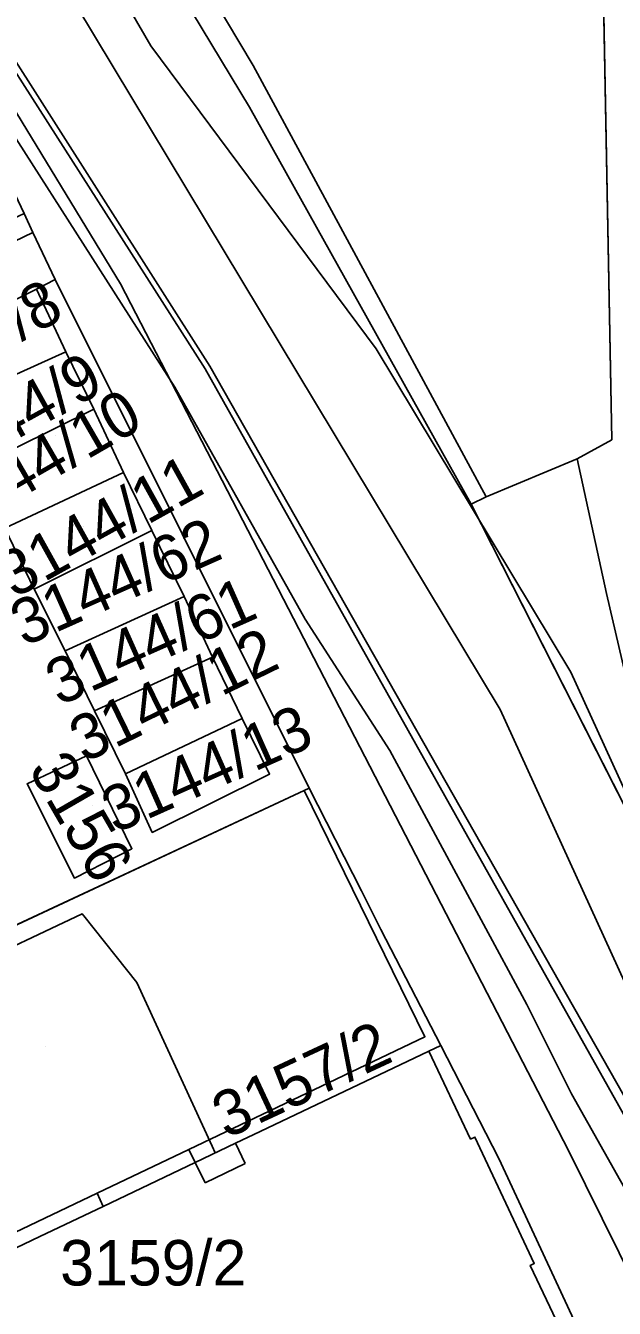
# Model space of a CAD drawing. Extents: x -264070 to -262271, y -1238894 to -1238141.
# Drawn here: x -262978.1 to -262952.2, y -1238467.1 to -1238410.7 of the extents above; entities that cross this region are included whole.
import ezdxf

# ---------------------------------------------------------------- set-up
doc = ezdxf.new("R2010")
doc.units = 0
for name, color, linetype in [('body_kn', 7, 'Continuous'), ('kladpar_druhypozemkov', 7, 'Continuous'), ('kladpar_hranice', 7, 'Continuous'), ('kladpar_parcelnecisla', 7, 'Continuous'), ('kladpar_plochy', 7, 'Continuous'), ('tarchy_linie', 7, 'Continuous'), ('zappar_hrandruhpozemk', 7, 'Continuous')]:
    doc.layers.add(name, color=color, linetype=linetype)

msp = doc.modelspace()

# ---------------------------------------------------------------- linework, layer by layer
at = {"layer": 'body_kn'}
for p, q in [((-262972.59, -1238411.61), (-262972.59, -1238411.61)), ((-262968.09, -1238412.47), (-262968.09, -1238412.47)), ((-262968.26, -1238414.31), (-262968.26, -1238414.31)), ((-262977.77, -1238419.82), (-262977.77, -1238419.82)), ((-262976.8, -1238421.88), (-262976.8, -1238421.88)), ((-262977.62, -1238422.31), (-262977.62, -1238422.31)), ((-262977.62, -1238422.31), (-262977.62, -1238422.31)), ((-262973.93, -1238422.08), (-262973.93, -1238422.08)), ((-262976.32, -1238425.06), (-262976.32, -1238425.06)), ((-262976.32, -1238425.06), (-262976.32, -1238425.06)), ((-262962.69, -1238424.93), (-262962.69, -1238424.93)), ((-262970.2, -1238425.82), (-262970.2, -1238425.82)), ((-262970, -1238425.7), (-262970, -1238425.7)), ((-262971.53, -1238426.62), (-262971.53, -1238426.62)), ((-262975.1, -1238427.59), (-262975.1, -1238427.59)), ((-262975.1, -1238427.59), (-262975.1, -1238427.59)), ((-262952.34, -1238428.93), (-262952.34, -1238428.93)), ((-262953.86, -1238429.77), (-262953.86, -1238429.77)), ((-262953.86, -1238429.77), (-262953.86, -1238429.77)), ((-262973.79, -1238430.37), (-262973.79, -1238430.37)), ((-262973.79, -1238430.37), (-262973.79, -1238430.37)), ((-262957.85, -1238431.45), (-262957.85, -1238431.45)), ((-262958.52, -1238431.77), (-262958.52, -1238431.77)), ((-262958.52, -1238431.77), (-262958.52, -1238431.77)), ((-262972.54, -1238432.93), (-262972.54, -1238432.93)), ((-262972.54, -1238432.93), (-262972.54, -1238432.93)), ((-262977.72, -1238435.51), (-262977.72, -1238435.51)), ((-262971.12, -1238435.83), (-262971.12, -1238435.83)), ((-262971.12, -1238435.83), (-262971.12, -1238435.83)), ((-262952.57, -1238435.69), (-262952.57, -1238435.69)), ((-262965.81, -1238436.82), (-262965.81, -1238436.82)), ((-262976.36, -1238438.21), (-262976.36, -1238438.21)), ((-262969.88, -1238438.49), (-262969.88, -1238438.49)), ((-262969.88, -1238438.49), (-262969.88, -1238438.49)), ((-262954.14, -1238439.16), (-262954.14, -1238439.16)), ((-262975.07, -1238440.85), (-262975.07, -1238440.85)), ((-262968.58, -1238441.19), (-262968.58, -1238441.19)), ((-262968.58, -1238441.19), (-262968.58, -1238441.19)), ((-262957.24, -1238440.79), (-262957.24, -1238440.79)), ((-262975.41, -1238442.84), (-262975.41, -1238442.84)), ((-262975.41, -1238442.84), (-262975.41, -1238442.84)), ((-262962.09, -1238442.6), (-262962.09, -1238442.6)), ((-262978.03, -1238444.06), (-262978.03, -1238444.06)), ((-262973.71, -1238443.62), (-262973.71, -1238443.62)), ((-262967.37, -1238443.64), (-262967.37, -1238443.64)), ((-262965.85, -1238444.36), (-262965.85, -1238444.36)), ((-262965.64, -1238444.26), (-262965.64, -1238444.26)), ((-262972.53, -1238446.2), (-262972.53, -1238446.2)), ((-262973.42, -1238446.92), (-262973.42, -1238446.92)), ((-262975.95, -1238448.21), (-262975.95, -1238448.21)), ((-262963.34, -1238448.77), (-262963.34, -1238448.77)), ((-262975.61, -1238449.78), (-262975.61, -1238449.78)), ((-262975.53, -1238449.87), (-262975.53, -1238449.87)), ((-262962.48, -1238450.48), (-262962.48, -1238450.48)), ((-262973.21, -1238452.81), (-262973.21, -1238452.81)), ((-262956.07, -1238453.77), (-262956.07, -1238453.77)), ((-262960.55, -1238455.19), (-262960.55, -1238455.19)), ((-262960.38, -1238455.82), (-262960.38, -1238455.82)), ((-262959.85, -1238455.57), (-262959.85, -1238455.57)), ((-262959.85, -1238455.57), (-262959.85, -1238455.57)), ((-262954.1, -1238457.7), (-262954.1, -1238457.7)), ((-262968.87, -1238459.87), (-262968.87, -1238459.87)), ((-262968.87, -1238459.87), (-262968.87, -1238459.87)), ((-262967.78, -1238459.35), (-262967.78, -1238459.35)), ((-262958.54, -1238459.69), (-262958.54, -1238459.69)), ((-262958.35, -1238459.6), (-262958.35, -1238459.6)), ((-262970.92, -1238460.15), (-262970.92, -1238460.15)), ((-262970.92, -1238460.15), (-262970.92, -1238460.15)), ((-262969.9, -1238460), (-262969.9, -1238460)), ((-262969.76, -1238460.29), (-262969.76, -1238460.29)), ((-262954.23, -1238460.19), (-262954.23, -1238460.19)), ((-262970.64, -1238460.72), (-262970.64, -1238460.72)), ((-262970.64, -1238460.72), (-262970.64, -1238460.72)), ((-262968.44, -1238460.76), (-262968.44, -1238460.76)), ((-262957.3, -1238460.54), (-262957.3, -1238460.54)), ((-262974.95, -1238462.07), (-262974.95, -1238462.07)), ((-262974.95, -1238462.07), (-262974.95, -1238462.07)), ((-262970.21, -1238461.61), (-262970.21, -1238461.61)), ((-262974.68, -1238462.65), (-262974.68, -1238462.65)), ((-262974.68, -1238462.65), (-262974.68, -1238462.65)), ((-262977.47, -1238463.98), (-262977.47, -1238463.98)), ((-262955.92, -1238465.25), (-262955.92, -1238465.25)), ((-262955.74, -1238465.16), (-262955.74, -1238465.16))]:
    msp.add_line(p, q, dxfattribs=at)
at = {"layer": 'kladpar_druhypozemkov'}
for p, q in [((-262976.77, -1238428.76), (-262976.77, -1238428.76)), ((-262975.56, -1238432.77), (-262975.56, -1238432.77)), ((-262974.21, -1238434.2), (-262974.21, -1238434.2)), ((-262972.65, -1238437.02), (-262972.65, -1238437.02)), ((-262971.52, -1238439.61), (-262971.52, -1238439.61)), ((-262970.42, -1238443.17), (-262970.42, -1238443.17)), ((-262975.16, -1238445), (-262975.16, -1238445)), ((-262977.2, -1238455.62), (-262977.2, -1238455.62)), ((-262969.16, -1238460.02), (-262969.16, -1238460.02)), ((-262971.5, -1238463.85), (-262971.5, -1238463.85))]:
    msp.add_line(p, q, dxfattribs=at)
at = {"layer": 'kladpar_hranice'}
for points in [[(-262938.08, -1238472.48), (-262944.09, -1238459.15), (-262946.12, -1238456.17), (-262958.52, -1238431.77), (-262957.85, -1238431.45), (-262953.86, -1238429.77), (-262952.34, -1238428.93), (-262952.76, -1238406.47), (-262952.55, -1238394.64), (-262952.41, -1238386.72), (-262952.37, -1238384.66), (-262951.84, -1238381.85), (-262948.94, -1238366.42), (-262944.5, -1238346.95), (-262942.49, -1238340.81), (-262938.85, -1238330.13), (-262935.17, -1238320.85), (-262926.88, -1238292.79), (-262923.23, -1238282.93), (-262919.35, -1238266.96), (-262916.31, -1238256.88), (-262915.44, -1238253.09), (-262898.67, -1238252.06)], [(-262953.6, -1238468.49), (-262957.3, -1238460.54), (-262959.85, -1238455.57), (-262962.48, -1238450.48), (-262963.34, -1238448.77), (-262965.64, -1238444.26), (-262976.8, -1238421.88), (-262977.77, -1238419.82), (-262978.15, -1238418.98), (-262982.34, -1238410.16), (-262990.33, -1238397.74), (-262993.04, -1238393.3), (-263003.57, -1238377.09), (-263013.81, -1238360.11), (-263015.19, -1238357.84), (-263025.58, -1238340.99), (-263027.64, -1238337.51), (-263031.71, -1238330.94), (-263043.08, -1238311.28)], [(-262951.84, -1238381.85), (-262952.37, -1238384.66), (-262952.41, -1238386.72), (-262952.55, -1238394.64), (-262952.76, -1238406.47), (-262952.34, -1238428.93), (-262953.86, -1238429.77), (-262957.85, -1238431.45), (-262968.09, -1238412.47), (-262980.46, -1238391.76), (-263001.91, -1238356.1), (-262986.84, -1238347.85), (-262986.56, -1238347.69), (-262985.79, -1238349.18), (-262985.19, -1238350.59), (-262968, -1238384.43), (-262966.63, -1238383.67), (-262962.62, -1238381.45), (-262956.19, -1238377.89), (-262953.25, -1238376.26), (-262952.73, -1238378.57), (-262951.84, -1238381.85)], [(-263001.91, -1238356.1), (-262980.46, -1238391.76), (-262968.09, -1238412.47), (-262957.85, -1238431.45), (-262958.52, -1238431.77), (-262946.12, -1238456.17), (-262944.09, -1238459.15), (-262938.08, -1238472.48), (-262924.76, -1238500.02), (-262919.42, -1238511.83), (-262907.79, -1238536.85)], [(-262978.66, -1238419.21), (-262978.15, -1238418.98), (-262977.77, -1238419.82), (-262988.12, -1238424.8), (-262988.52, -1238423.98), (-262985.08, -1238422.31), (-262978.66, -1238419.21)], [(-262996.91, -1238425.79), (-262996.19, -1238427.56), (-262995.24, -1238427.1), (-262989.78, -1238424.56), (-262988.52, -1238423.98), (-262988.12, -1238424.8), (-262977.77, -1238419.82), (-262976.8, -1238421.88), (-262977.62, -1238422.31), (-262982.86, -1238424.92), (-263001.23, -1238434.08), (-263002.5, -1238434.68), (-263007.63, -1238425.39), (-263003.51, -1238423.26), (-263002.41, -1238425.61), (-263001.45, -1238427.72), (-262996.91, -1238425.79)], [(-262979.01, -1238432.82), (-262977.72, -1238435.51), (-262976.36, -1238438.21), (-262975.07, -1238440.85), (-262973.71, -1238443.62), (-262972.53, -1238446.2), (-262967.37, -1238443.64), (-262968.58, -1238441.19), (-262969.88, -1238438.49), (-262971.12, -1238435.83), (-262972.54, -1238432.93), (-262973.79, -1238430.37), (-262975.1, -1238427.59), (-262976.32, -1238425.06), (-262977.62, -1238422.31), (-262976.8, -1238421.88), (-262965.64, -1238444.26), (-262965.85, -1238444.36), (-262980.86, -1238451.37)], [(-262977.62, -1238422.31), (-262976.32, -1238425.06), (-262981.58, -1238427.44), (-262982.86, -1238424.92), (-262977.62, -1238422.31)], [(-262976.32, -1238425.06), (-262975.1, -1238427.59), (-262980.28, -1238430.15), (-262981.58, -1238427.44), (-262976.32, -1238425.06)], [(-262975.1, -1238427.59), (-262973.79, -1238430.37), (-262979.01, -1238432.82), (-262980.28, -1238430.15), (-262975.1, -1238427.59)], [(-262973.79, -1238430.37), (-262972.54, -1238432.93), (-262977.72, -1238435.51), (-262979.01, -1238432.82), (-262973.79, -1238430.37)], [(-262972.54, -1238432.93), (-262971.12, -1238435.83), (-262976.36, -1238438.21), (-262977.72, -1238435.51), (-262972.54, -1238432.93)], [(-262971.12, -1238435.83), (-262969.88, -1238438.49), (-262975.07, -1238440.85), (-262976.36, -1238438.21), (-262971.12, -1238435.83)], [(-262969.88, -1238438.49), (-262968.58, -1238441.19), (-262973.71, -1238443.62), (-262975.07, -1238440.85), (-262969.88, -1238438.49)], [(-262968.58, -1238441.19), (-262967.37, -1238443.64), (-262972.53, -1238446.2), (-262973.71, -1238443.62), (-262968.58, -1238441.19)], [(-262975.41, -1238442.84), (-262973.42, -1238446.92), (-262975.95, -1238448.21), (-262978.03, -1238444.06), (-262975.41, -1238442.84)], [(-262975.95, -1238448.21), (-262973.42, -1238446.92), (-262975.41, -1238442.84), (-262978.03, -1238444.06), (-262975.95, -1238448.21)], [(-262985.45, -1238467.78), (-262984.09, -1238467.13), (-262984.36, -1238466.57), (-262986.16, -1238467.43), (-262991.28, -1238456.69), (-262991.38, -1238456.5), (-262986.78, -1238454.2), (-262985.2, -1238453.41), (-262980.86, -1238451.37), (-262965.85, -1238444.36), (-262960.55, -1238455.19), (-262970.92, -1238460.15), (-262970.64, -1238460.72)], [(-262959.85, -1238455.57), (-262960.38, -1238455.82), (-262967.78, -1238459.35), (-262968.87, -1238459.87), (-262970.64, -1238460.72), (-262970.92, -1238460.15), (-262960.55, -1238455.19), (-262965.85, -1238444.36), (-262965.64, -1238444.26), (-262963.34, -1238448.77), (-262962.48, -1238450.48), (-262959.85, -1238455.57)], [(-262970.64, -1238460.72), (-262968.87, -1238459.87), (-262967.78, -1238459.35), (-262960.38, -1238455.82), (-262958.54, -1238459.69), (-262958.35, -1238459.6), (-262955.74, -1238465.16), (-262955.92, -1238465.25), (-262954.06, -1238469.16)], [(-262954.06, -1238469.16), (-262955.92, -1238465.25), (-262955.74, -1238465.16), (-262958.35, -1238459.6), (-262958.54, -1238459.69), (-262960.38, -1238455.82), (-262959.85, -1238455.57), (-262957.3, -1238460.54), (-262953.6, -1238468.49)]]:
    msp.add_lwpolyline(points, dxfattribs=at)
at = {"layer": 'kladpar_plochy'}
for p, q in [((-262952.34, -1238428.93), (-262952.76, -1238406.47)), ((-262977.62, -1238422.31), (-262976.8, -1238421.88)), ((-262976.8, -1238421.88), (-262965.64, -1238444.26)), ((-262976.32, -1238425.06), (-262977.62, -1238422.31)), ((-262975.1, -1238427.59), (-262976.32, -1238425.06)), ((-262973.79, -1238430.37), (-262975.1, -1238427.59)), ((-262953.86, -1238429.77), (-262952.34, -1238428.93)), ((-262957.85, -1238431.45), (-262953.86, -1238429.77)), ((-262972.54, -1238432.93), (-262973.79, -1238430.37)), ((-262958.52, -1238431.77), (-262957.85, -1238431.45)), ((-262946.12, -1238456.17), (-262958.52, -1238431.77)), ((-262979.01, -1238432.82), (-262977.72, -1238435.51)), ((-262971.12, -1238435.83), (-262972.54, -1238432.93)), ((-262977.72, -1238435.51), (-262976.36, -1238438.21)), ((-262969.88, -1238438.49), (-262971.12, -1238435.83)), ((-262976.36, -1238438.21), (-262975.07, -1238440.85)), ((-262968.58, -1238441.19), (-262969.88, -1238438.49)), ((-262975.07, -1238440.85), (-262973.71, -1238443.62)), ((-262967.37, -1238443.64), (-262968.58, -1238441.19)), ((-262975.41, -1238442.84), (-262978.03, -1238444.06)), ((-262973.42, -1238446.92), (-262975.41, -1238442.84)), ((-262978.03, -1238444.06), (-262975.95, -1238448.21)), ((-262973.71, -1238443.62), (-262972.53, -1238446.2)), ((-262972.53, -1238446.2), (-262967.37, -1238443.64)), ((-262965.85, -1238444.36), (-262980.86, -1238451.37)), ((-262965.64, -1238444.26), (-262965.85, -1238444.36)), ((-262975.95, -1238448.21), (-262973.42, -1238446.92))]:
    msp.add_line(p, q, dxfattribs=at)
for points in [[(-262953.6, -1238468.49), (-262957.3, -1238460.54), (-262959.85, -1238455.57), (-262962.48, -1238450.48), (-262963.34, -1238448.77), (-262965.64, -1238444.26), (-262976.8, -1238421.88), (-262977.77, -1238419.82), (-262978.15, -1238418.98), (-262982.34, -1238410.16), (-262990.33, -1238397.74), (-262993.04, -1238393.3), (-263003.57, -1238377.09), (-263013.81, -1238360.11), (-263015.19, -1238357.84), (-263025.58, -1238340.99), (-263027.64, -1238337.51), (-263031.71, -1238330.94), (-263043.08, -1238311.28)], [(-263028.23, -1238312.73), (-263011.78, -1238341.08), (-263001.91, -1238356.1), (-262980.46, -1238391.76), (-262968.09, -1238412.47), (-262957.85, -1238431.45), (-262958.52, -1238431.77), (-262946.12, -1238456.17), (-262944.09, -1238459.15), (-262938.08, -1238472.48)], [(-262985.45, -1238467.78), (-262984.09, -1238467.13), (-262984.36, -1238466.57), (-262986.16, -1238467.43), (-262991.28, -1238456.69), (-262991.38, -1238456.5), (-262986.78, -1238454.2), (-262985.2, -1238453.41), (-262980.86, -1238451.37), (-262965.85, -1238444.36), (-262960.55, -1238455.19), (-262970.92, -1238460.15), (-262970.64, -1238460.72), (-262968.87, -1238459.87), (-262967.78, -1238459.35), (-262960.38, -1238455.82), (-262958.54, -1238459.69), (-262958.35, -1238459.6), (-262955.74, -1238465.16), (-262955.92, -1238465.25), (-262954.06, -1238469.16)], [(-262954.06, -1238469.16), (-262955.92, -1238465.25), (-262955.74, -1238465.16), (-262958.35, -1238459.6), (-262958.54, -1238459.69), (-262960.38, -1238455.82), (-262959.85, -1238455.57), (-262957.3, -1238460.54), (-262953.6, -1238468.49)]]:
    msp.add_lwpolyline(points, dxfattribs=at)
for points in [[(-262951.84, -1238381.85), (-262952.37, -1238384.66), (-262952.41, -1238386.72), (-262952.55, -1238394.64), (-262952.76, -1238406.47), (-262952.34, -1238428.93), (-262953.86, -1238429.77), (-262957.85, -1238431.45), (-262968.09, -1238412.47), (-262980.46, -1238391.76), (-263001.91, -1238356.1), (-262986.84, -1238347.85), (-262986.56, -1238347.69), (-262985.79, -1238349.18), (-262985.19, -1238350.59), (-262968, -1238384.43), (-262966.63, -1238383.67), (-262962.62, -1238381.45), (-262956.19, -1238377.89), (-262953.25, -1238376.26), (-262952.73, -1238378.57)], [(-262978.66, -1238419.21), (-262978.15, -1238418.98), (-262977.77, -1238419.82), (-262988.12, -1238424.8), (-262988.52, -1238423.98), (-262985.08, -1238422.31)], [(-262996.91, -1238425.79), (-262996.19, -1238427.56), (-262995.24, -1238427.1), (-262989.78, -1238424.56), (-262988.52, -1238423.98), (-262988.12, -1238424.8), (-262977.77, -1238419.82), (-262976.8, -1238421.88), (-262977.62, -1238422.31), (-262982.86, -1238424.92), (-263001.23, -1238434.08), (-263002.5, -1238434.68), (-263007.63, -1238425.39), (-263003.51, -1238423.26), (-263002.41, -1238425.61), (-263001.45, -1238427.72)], [(-262977.62, -1238422.31), (-262976.32, -1238425.06), (-262981.58, -1238427.44), (-262982.86, -1238424.92)], [(-262976.32, -1238425.06), (-262975.1, -1238427.59), (-262980.28, -1238430.15), (-262981.58, -1238427.44)], [(-262975.1, -1238427.59), (-262973.79, -1238430.37), (-262979.01, -1238432.82), (-262980.28, -1238430.15)], [(-262973.79, -1238430.37), (-262972.54, -1238432.93), (-262977.72, -1238435.51), (-262979.01, -1238432.82)], [(-262972.54, -1238432.93), (-262971.12, -1238435.83), (-262976.36, -1238438.21), (-262977.72, -1238435.51)], [(-262971.12, -1238435.83), (-262969.88, -1238438.49), (-262975.07, -1238440.85), (-262976.36, -1238438.21)], [(-262969.88, -1238438.49), (-262968.58, -1238441.19), (-262973.71, -1238443.62), (-262975.07, -1238440.85)], [(-262968.58, -1238441.19), (-262967.37, -1238443.64), (-262972.53, -1238446.2), (-262973.71, -1238443.62)], [(-262975.41, -1238442.84), (-262973.42, -1238446.92), (-262975.95, -1238448.21), (-262978.03, -1238444.06)], [(-262959.85, -1238455.57), (-262960.38, -1238455.82), (-262967.78, -1238459.35), (-262968.87, -1238459.87), (-262970.64, -1238460.72), (-262970.92, -1238460.15), (-262960.55, -1238455.19), (-262965.85, -1238444.36), (-262965.64, -1238444.26), (-262963.34, -1238448.77), (-262962.48, -1238450.48)]]:
    msp.add_lwpolyline(points, close=True, dxfattribs=at)
at = {"layer": 'tarchy_linie'}
for points in [[(-263038.59, -1238278.01), (-263038.81, -1238283.6), (-263023.76, -1238334.4), (-263004.35, -1238368.98), (-262988.5, -1238396.63), (-262970, -1238425.7), (-262949.59, -1238461.67), (-262929.74, -1238490.84), (-262915.64, -1238510.07), (-262911.62, -1238516.37), (-262904.25, -1238532.08), (-262899.49, -1238561.55), (-262883.46, -1238603.14), (-262855.12, -1238679.37), (-262825.32, -1238749.06), (-262831.6, -1238762.46)], [(-263049.81, -1238282.44), (-263016.2, -1238342.64), (-262978.3, -1238405.77), (-262957.24, -1238440.79), (-262909.76, -1238544.87), (-262886.28, -1238607.09), (-262862.09, -1238671.7), (-262834.14, -1238746.5), (-262835.49, -1238761.73)], [(-263055.03, -1238285.01), (-263051.32, -1238292.29), (-263037.9, -1238316.25), (-263024.35, -1238337.09), (-262999.02, -1238379.63), (-262988.72, -1238396.66), (-262981.15, -1238408.68), (-262970.2, -1238425.82), (-262949.94, -1238461.94), (-262926.84, -1238495.4), (-262921.43, -1238502.6), (-262915.89, -1238510.25), (-262914.81, -1238513.45), (-262908.31, -1238550.69), (-262885.94, -1238597.77), (-262863.52, -1238671.22), (-262830.98, -1238762.57)], [(-262948.78, -1238467.76), (-262950.68, -1238463.6), (-262951.23, -1238462.8), (-262954.1, -1238457.7), (-262956.07, -1238453.77), (-262962.09, -1238442.6), (-262965.81, -1238436.82), (-262971.53, -1238426.62), (-262982.46, -1238409.51), (-262990.04, -1238397.47), (-263025.67, -1238337.91), (-263039.23, -1238317.05), (-263052.69, -1238293.02), (-263056.53, -1238285.71), (-263056.4, -1238285.69)], [(-263025.48, -1238320.08), (-263017.88, -1238332.99), (-263013, -1238341.78), (-263004.33, -1238357.42), (-263001.36, -1238362.79), (-262996.8, -1238370.43), (-262995.91, -1238371.93), (-262995.38, -1238371.65), (-262994.3, -1238373.34), (-262994.91, -1238373.67), (-262989.53, -1238382.87), (-262982.03, -1238395.82), (-262973.48, -1238410.07), (-262972.59, -1238411.61), (-262962.69, -1238424.93), (-262954.14, -1238439.16), (-262936.28, -1238478.3)], [(-262992.92, -1238457.27), (-262992.63, -1238457.84), (-262980.82, -1238452.25), (-262975.61, -1238449.78), (-262975.53, -1238449.87), (-262973.21, -1238452.81), (-262969.9, -1238460), (-262969.76, -1238460.29)]]:
    msp.add_lwpolyline(points, dxfattribs=at)
at = {"layer": 'zappar_hrandruhpozemk'}
for p, q in [((-262968.26, -1238414.31), (-262988.12, -1238381.22)), ((-262981.74, -1238409.23), (-262973.93, -1238422.08)), ((-262958.52, -1238431.77), (-262968.26, -1238414.31)), ((-262973.93, -1238422.08), (-262954.23, -1238460.19)), ((-262968.87, -1238459.87), (-262968.44, -1238460.76)), ((-262970.92, -1238460.15), (-262974.95, -1238462.07)), ((-262968.44, -1238460.76), (-262970.21, -1238461.61)), ((-262974.95, -1238462.07), (-262974.68, -1238462.65))]:
    msp.add_line(p, q, dxfattribs=at)
for points in [[(-262953.86, -1238429.77), (-262952.57, -1238435.69), (-262951.48, -1238440.36), (-262950.74, -1238442.96), (-262946, -1238453.75)], [(-262954.23, -1238460.19), (-262942.37, -1238484.18), (-262934.63, -1238499.88), (-262917.89, -1238534.54)], [(-262970.21, -1238461.61), (-262970.64, -1238460.72), (-262974.68, -1238462.65)], [(-262979.96, -1238465.16), (-262980.24, -1238464.59), (-262974.95, -1238462.07)], [(-262974.68, -1238462.65), (-262977.47, -1238463.98), (-262979.96, -1238465.16)]]:
    msp.add_lwpolyline(points, dxfattribs=at)

# ---------------------------------------------------------------- texts
at = {"layer": 'kladpar_parcelnecisla'}
for s, rotation, p in [('3144/8', 29, (-262983.469, -1238427.499)), ('3144/9', 29, (-262981.708, -1238430.717)), ('3144/10', 30, (-262981.199, -1238433.174)), ('3144/11', 29, (-262978.592, -1238435.933)), ('3144/62', 24, (-262978.163, -1238438.046)), ('3144/61', 24, (-262976.62, -1238440.655)), ('3144/12', 26, (-262975.513, -1238443.164)), ('3144/13', 24, (-262974.154, -1238446.266)), ('3156', 300, (-262977.995, -1238443.415)), ('3157/2', 25, (-262969.27, -1238459.696))]:
    msp.add_text(s, height=2, rotation=rotation, dxfattribs=at).set_placement(p)
msp.add_text('3159/2', height=2, dxfattribs=at).set_placement((-262976.575, -1238466.13))

doc.saveas('drawing.dxf')
